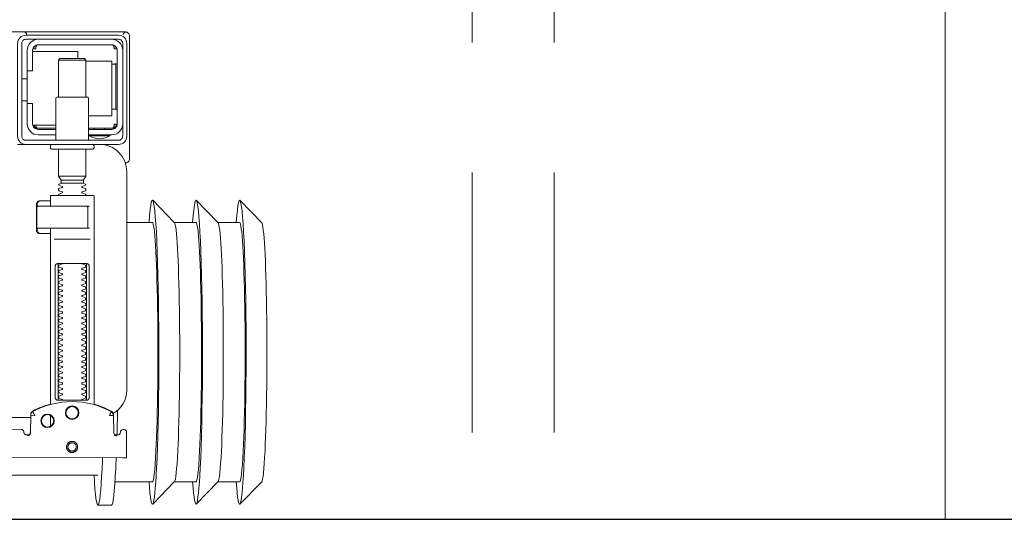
# Model space of a CAD drawing. Header units: millimetres. Extents: x 23192 to 177760, y -399809 to -79279.
# Tile 578 of 656: x 73389 to 73425, y -194640 to -194621. Entities that reach past the tile are written whole.
import ezdxf

# ---------------------------------------------------------------- set-up
doc = ezdxf.new("R2010")
doc.units = ezdxf.units.MM
doc.linetypes.add('HIDDEN2', pattern=[4.7625, 3.175, -1.5875])
doc.layers.get('0').update_dxf_attribs({"lineweight": 0})
doc.layers.add('!! 0_ Istn-sciany', color=3, linetype='Continuous', lineweight=30)
doc.layers.add('!! 2 ZABUDOWA GK-MDF', color=54, linetype='Continuous', lineweight=13)
doc.layers.add('!! 2_WYBURZENIA DO REMONTU', color=7, linetype='Continuous', lineweight=0, true_color=0x4d4d4d, plot=False)
doc.layers.add('!!_@ wypos sanit nd', color=7, linetype='Continuous', lineweight=0, plot=False)

# ---------------------------------------------------------------- blocks, each defined once
blk = doc.blocks.new('A$Cff2eaf8b')
for points in [[(-0.24945, 0.09108), (-0.24147, 0.09927)], [(-0.24136, 0.09113), (-0.23342, 0.09113), (-0.22548, 0.09927)], [(-0.22538, 0.09113), (-0.21743, 0.09113), (-0.2095, 0.09927)], [(-0.18941, 0.09963), (-0.19441, 0.09963)], [(-0.19567, 0.09113), (-0.20939, 0.09113)], [(-0.18941, 0.08863), (-0.04454, 0.08863), (-0.04035, 0.08853), (-0.03617, 0.08824), (-0.032, 0.08775), (-0.02786, 0.08707), (-0.02376, 0.08619), (-0.0197, 0.08513), (-0.0157, 0.08388), (-0.01176, 0.08244), (-0.00789, 0.08082), (-0.0041, 0.07902), (-0.0004, 0.07705), (0.0032, 0.0749), (0.0067, 0.0726), (0.01009, 0.07012), (0.01337, 0.0675)], [(-0.19839, 0.08237), (-0.11148, 0.08219)], [(-0.19594, 0.07411), (-0.19609, 0.07411), (-0.19639, 0.07411), (-0.19593, 0.07402), (-0.19578, 0.07396), (-0.19564, 0.07387), (-0.19551, 0.07376), (-0.1954, 0.07363), (-0.19532, 0.07349), (-0.19526, 0.07333), (-0.19523, 0.07317)], [(-0.16479, 0.06647), (-0.16466, 0.07302), (-0.16465, 0.07318), (-0.16461, 0.07333), (-0.16454, 0.07348), (-0.16445, 0.07361), (-0.16435, 0.07373), (-0.16422, 0.07383), (-0.16409, 0.07391), (-0.16394, 0.07396), (-0.16349, 0.07404), (-0.1638, 0.07405), (-0.16395, 0.07405)], [(-0.172, 0.07079), (-0.172, 0.06674)], [(0.16493, 0.0675), (-0.16477, 0.0675)], [(-0.172, 0.06279), (-0.172, -0.00182)], [(-0.1852, 0.06018), (-0.1852, 0.01218)], [(-0.1748, 0.01218), (-0.1748, 0.06018)], [(-0.17342, 0.00218), (-0.18659, 0.00218)], [(-0.172, 0.00012), (-0.17167, 0.00018), (-0.1682, 0.00018), (-0.1681, 0.00018), (-0.16799, 0.00016), (-0.16789, 0.00007), (-0.16779, 0.00006), (-0.16762, 0.00005), (-0.16752, 0.00005), (-0.16741, 0.00003), (-0.1673, -0.00004), (-0.16725, -0.00018), (-0.16725, -0.00044), (-0.16711, -0.00046), (-0.16701, -0.0005), (-0.16693, -0.00056), (-0.16688, -0.0007), (-0.16688, -0.01094), (-0.16692, -0.01107), (-0.16701, -0.01115), (-0.16725, -0.0112), (-0.16725, -0.01147), (-0.16728, -0.01157), (-0.16735, -0.01164), (-0.16746, -0.01168), (-0.16762, -0.01169), (-0.16775, -0.0117), (-0.16789, -0.01172), (-0.16797, -0.01179), (-0.16807, -0.01182), (-0.1682, -0.01182), (-0.17167, -0.01182), (-0.172, -0.01177)], [(-0.16829, 0.00017), (-0.16772, 0.00003), (-0.16738, -0.00042)], [(-0.18633, -0.00182), (-0.17526, -0.00182), (-0.17367, -0.00182)], [(-0.16723, -0.00083), (-0.16714, -0.00136), (-0.16713, -0.00163)], [(-0.24945, -0.00383), (-0.24147, -0.01202)], [(-0.24136, -0.00387), (-0.23342, -0.00387), (-0.22548, -0.01202)], [(-0.22538, -0.00387), (-0.21743, -0.00387), (-0.2095, -0.01202)], [(-0.2, -0.00387), (-0.20939, -0.00387)], [(-0.18633, -0.00982), (-0.18551, -0.00982), (-0.18567, -0.00972), (-0.1857, -0.00962)], [(-0.16713, -0.01002), (-0.16714, -0.01028), (-0.16723, -0.01081)], [(-0.16738, -0.01122), (-0.16772, -0.01167), (-0.16829, -0.01182)], [(-0.175, -0.02092), (-0.185, -0.02092)], [(-0.1841, -0.0183), (-0.1759, -0.0183)], [(-0.1759, -0.01936), (-0.1841, -0.01936)], [(-0.20099, -0.02721), (-0.20099, -0.0722)], [(-0.20001, -0.0258), (-0.19988, -0.02576), (-0.19976, -0.02573), (-0.19963, -0.02571), (-0.19948, -0.02571)], [(-0.19478, -0.0384), (-0.186, -0.0384)], [(-0.192, -0.038), (-0.192, -0.0384)], [(-0.188, -0.038), (-0.188, -0.0384)], [(-0.16664, -0.0395), (-0.16666, -0.03934), (-0.16669, -0.03923), (-0.16672, -0.03912), (-0.16675, -0.03902), (-0.16679, -0.03892), (-0.16684, -0.03881), (-0.16689, -0.03872), (-0.16695, -0.03863), (-0.16702, -0.03855), (-0.1671, -0.03848), (-0.16718, -0.03843), (-0.16729, -0.0384), (-0.16718, -0.03841), (-0.16708, -0.03842), (-0.16696, -0.03845), (-0.16686, -0.03848), (-0.16677, -0.03851), (-0.16666, -0.03856), (-0.16657, -0.03861), (-0.16646, -0.03868), (-0.16636, -0.03876), (-0.16627, -0.03884), (-0.16618, -0.03894), (-0.1661, -0.03904), (-0.16603, -0.03915), (-0.16598, -0.03926), (-0.16593, -0.03938), (-0.16589, -0.0395), (-0.174, -0.0395)], [(-0.174, -0.0384), (-0.16722, -0.0384)], [(-0.185, -0.063), (-0.1945, -0.063), (-0.1945, -0.043), (-0.186, -0.043)], [(-0.19591, -0.04539), (-0.19602, -0.04539), (-0.19616, -0.04539), (-0.19632, -0.04539), (-0.1965, -0.04539)], [(-0.185, -0.0498), (-0.185, -0.06342), (-0.1845, -0.06392), (-0.1755, -0.06392), (-0.175, -0.06342), (-0.175, -0.0498)], [(-0.1615, -0.0485), (-0.1635, -0.0485)], [(-0.1615, -0.0565), (-0.1635, -0.0565)], [(-0.1965, -0.06201), (-0.19632, -0.06201), (-0.19616, -0.06201), (-0.19602, -0.06201), (-0.19591, -0.06201)], [(-0.175, -0.06342), (-0.185, -0.06342)], [(-0.182, -0.06392), (-0.182, -0.0665), (-0.1655, -0.0665)], [(-0.16636, -0.06865), (-0.16625, -0.06854), (-0.16619, -0.06847), (-0.16612, -0.06839), (-0.16606, -0.0683), (-0.16601, -0.0682), (-0.16596, -0.06811), (-0.16592, -0.06801), (-0.16589, -0.0679), (-0.16586, -0.0678), (-0.16584, -0.06769), (-0.16583, -0.06759), (-0.16583, -0.06749), (-0.16593, -0.0675), (-0.16607, -0.0675), (-0.1663, -0.0675), (-0.16641, -0.0675), (-0.16651, -0.0675), (-0.16661, -0.0675), (-0.16661, -0.0676), (-0.16662, -0.0677), (-0.16663, -0.0678), (-0.16664, -0.0679), (-0.16665, -0.068), (-0.16667, -0.06811), (-0.1667, -0.06821), (-0.16673, -0.06831), (-0.16676, -0.06841), (-0.1668, -0.06852), (-0.16685, -0.06862), (-0.1669, -0.06871), (-0.16697, -0.0688), (-0.16704, -0.06887), (-0.16712, -0.06893), (-0.16725, -0.069), (-0.19475, -0.069), (-0.19493, -0.0689), (-0.19501, -0.06882), (-0.19508, -0.06874), (-0.19513, -0.06865), (-0.19518, -0.06855), (-0.19522, -0.06846), (-0.19526, -0.06835), (-0.19529, -0.06825), (-0.19532, -0.06813), (-0.19534, -0.06803), (-0.19536, -0.06793), (-0.19537, -0.06783), (-0.19538, -0.06772), (-0.19539, -0.0676), (-0.19539, -0.0675), (-0.19617, -0.06751), (-0.19616, -0.06762), (-0.19615, -0.06772), (-0.19613, -0.06783), (-0.19611, -0.06793), (-0.19607, -0.06803), (-0.19603, -0.06813), (-0.19598, -0.06823), (-0.19593, -0.06832), (-0.19586, -0.06841), (-0.19579, -0.06849), (-0.19572, -0.06857), (-0.19563, -0.06865)]]:
    blk.add_lwpolyline(points)
for points in [[(-0.19989, 0.08236), (-0.19995, 0.07336, 0.009369), (-0.19994, 0.07293), (-0.19992, 0.07276), (-0.19986, 0.07259), (-0.19979, 0.07243), (-0.19968, 0.07229), (-0.19955, 0.07217), (-0.19941, 0.07208), (-0.19924, 0.07201), (-0.19908, 0.07197), (-0.19895, 0.07196), (-0.1988, 0.07196)], [(-0.16413, 0.07389), (-0.16324, 0.07389), (-0.16303, 0.07386), (-0.16283, 0.0738), (-0.16264, 0.07369), (-0.16249, 0.07354), (-0.16237, 0.07337), (-0.16228, 0.07317), (-0.16225, 0.07297, 0.002299), (-0.16224, 0.07285, 0.40455), (-0.16124, 0.07188), (-0.11145, 0.07178)], [(-0.19576, 0.07395), (-0.19665, 0.07395, 0.282591), (-0.19754, 0.0734), (-0.19758, 0.07331), (-0.19761, 0.0732), (-0.19763, 0.07311), (-0.19764, 0.07296, -0.415352), (-0.19865, 0.07196)], [(-0.19623, 0.07426), (-0.19588, 0.0742), (-0.19555, 0.07399), (-0.19533, 0.07367), (-0.19523, 0.07332), (-0.19513, 0.06676), (-0.19513, 0.0667, 0.265347), (-0.19435, 0.06544, 0.125711), (-0.17997, 0.06173, 0.125711), (-0.16558, 0.06538, 0.26954), (-0.1648, 0.06667), (-0.16467, 0.07322), (-0.16464, 0.07344), (-0.16456, 0.07365), (-0.16444, 0.07383), (-0.16428, 0.07399), (-0.1641, 0.0741), (-0.16389, 0.07417), (-0.16368, 0.0742)], [(-0.15993, -0.0325), (-0.17249, -0.0325, 0.405519), (-0.172, -0.032), (-0.172, -0.0313, 0.414214), (-0.1725, -0.0308), (-0.1875, -0.0308, 0.414214), (-0.188, -0.0313), (-0.188, -0.032, 0.405519), (-0.18751, -0.0325), (-0.19, -0.0325, -0.414214), (-0.2, -0.0225), (-0.2, 0.0575, -0.266001), (-0.19506, 0.06612)], [(-0.19513, 0.06651), (-0.19511, 0.06632), (-0.19509, 0.06622), (-0.19506, 0.06612), (-0.19503, 0.06602), (-0.19498, 0.06592), (-0.19493, 0.06582), (-0.19488, 0.06573), (-0.19482, 0.06564), (-0.19475, 0.06556), (-0.19468, 0.06548), (-0.1946, 0.06541), (-0.19452, 0.06535), (-0.19443, 0.06529), (-0.19434, 0.06524), (-0.19358, 0.06483), (-0.19281, 0.06445), (-0.19203, 0.0641), (-0.19125, 0.06376), (-0.19045, 0.06345), (-0.18964, 0.06316), (-0.18882, 0.06289), (-0.188, 0.06265), (-0.188, -0.01362, 0.414214), (-0.1878, -0.01382), (-0.17545, -0.01382), (-0.1722, -0.01382, 0.414214), (-0.172, -0.01362), (-0.172, -0.00982)], [(-0.172, 0.0626), (-0.17117, 0.06284), (-0.17034, 0.0631), (-0.16952, 0.06339), (-0.16872, 0.0637), (-0.16792, 0.06404), (-0.16713, 0.06439), (-0.16635, 0.06477), (-0.16558, 0.06518), (-0.16557, 0.06518, 0.269546), (-0.16479, 0.06647)], [(-0.18353, 0.01118, 0.182836), (-0.18364, 0.01127), (-0.18485, 0.01168, 0.050055), (-0.185, 0.01194), (-0.185, 0.01222, 0.050055), (-0.18485, 0.01248), (-0.18364, 0.01289, 0.719897), (-0.18364, 0.01327), (-0.18485, 0.01368, 0.050055), (-0.185, 0.01394), (-0.185, 0.01422, 0.050055), (-0.18485, 0.01448), (-0.18364, 0.01489, 0.719897), (-0.18364, 0.01527), (-0.18485, 0.01568, 0.050055), (-0.185, 0.01594), (-0.185, 0.01622, 0.050055), (-0.18485, 0.01648), (-0.18364, 0.01689, 0.719897), (-0.18364, 0.01727), (-0.18485, 0.01768, 0.050055), (-0.185, 0.01794), (-0.185, 0.01822, 0.050055), (-0.18485, 0.01848), (-0.18364, 0.01889, 0.719897), (-0.18364, 0.01927), (-0.18485, 0.01968, 0.050055), (-0.185, 0.01994), (-0.185, 0.02022, 0.050055), (-0.18485, 0.02048), (-0.18364, 0.02089, 0.719897), (-0.18364, 0.02127), (-0.18485, 0.02168, 0.050055), (-0.185, 0.02194), (-0.185, 0.02222, 0.050055), (-0.18485, 0.02248), (-0.18364, 0.02289, 0.719897), (-0.18364, 0.02327), (-0.18485, 0.02368, 0.050055), (-0.185, 0.02394), (-0.185, 0.02422, 0.050055), (-0.18485, 0.02448), (-0.18364, 0.02489, 0.719897), (-0.18364, 0.02527), (-0.18485, 0.02568, 0.050055), (-0.185, 0.02594), (-0.185, 0.02622, 0.050055), (-0.18485, 0.02648), (-0.18364, 0.02689, 0.719897), (-0.18364, 0.02727), (-0.18485, 0.02768, 0.050055), (-0.185, 0.02794), (-0.185, 0.02822, 0.050055), (-0.18485, 0.02848), (-0.18364, 0.02889, 0.719897), (-0.18364, 0.02927), (-0.18485, 0.02968, 0.050055), (-0.185, 0.02994), (-0.185, 0.03022, 0.050055), (-0.18485, 0.03048), (-0.18364, 0.03089, 0.719897), (-0.18364, 0.03127), (-0.18485, 0.03168, 0.050055), (-0.185, 0.03194), (-0.185, 0.03222, 0.050055), (-0.18485, 0.03248), (-0.18364, 0.03289, 0.719897), (-0.18364, 0.03327), (-0.18485, 0.03368, 0.050055), (-0.185, 0.03394), (-0.185, 0.03422, 0.050055), (-0.18485, 0.03448), (-0.18364, 0.03489, 0.719897), (-0.18364, 0.03527), (-0.18485, 0.03568, 0.050055), (-0.185, 0.03594), (-0.185, 0.03622, 0.050055), (-0.18485, 0.03648), (-0.18364, 0.03689, 0.719897), (-0.18364, 0.03727), (-0.18485, 0.03768, 0.050055), (-0.185, 0.03794), (-0.185, 0.03822, 0.050055), (-0.18485, 0.03848), (-0.18364, 0.03889, 0.719897), (-0.18364, 0.03927), (-0.18485, 0.03968, 0.050055), (-0.185, 0.03994), (-0.185, 0.04022, 0.050055), (-0.18485, 0.04048), (-0.18364, 0.04089, 0.719897), (-0.18364, 0.04127), (-0.18485, 0.04168, 0.050055), (-0.185, 0.04194), (-0.185, 0.04222, 0.050055), (-0.18485, 0.04248), (-0.18364, 0.04289, 0.719897), (-0.18364, 0.04327), (-0.18485, 0.04368, 0.050055), (-0.185, 0.04394), (-0.185, 0.04422, 0.050055), (-0.18485, 0.04448), (-0.18364, 0.04489, 0.719897), (-0.18364, 0.04527), (-0.18485, 0.04568, 0.050055), (-0.185, 0.04594), (-0.185, 0.04622, 0.050055), (-0.18485, 0.04648), (-0.18364, 0.04689, 0.719897), (-0.18364, 0.04727), (-0.18485, 0.04768, 0.050055), (-0.185, 0.04794), (-0.185, 0.04822, 0.050055), (-0.18485, 0.04848), (-0.18364, 0.04889, 0.719897), (-0.18364, 0.04927), (-0.18485, 0.04968, 0.050055), (-0.185, 0.04994), (-0.185, 0.05022, 0.050055), (-0.18485, 0.05048), (-0.18364, 0.05089, 0.719897), (-0.18364, 0.05127), (-0.18485, 0.05168, 0.050055), (-0.185, 0.05194), (-0.185, 0.05222, 0.050055), (-0.18485, 0.05248), (-0.18364, 0.05289, 0.719897), (-0.18364, 0.05327), (-0.18485, 0.05368, 0.050055), (-0.185, 0.05394), (-0.185, 0.05422, 0.050055), (-0.18485, 0.05448), (-0.18364, 0.05489, 0.719897), (-0.18364, 0.05527), (-0.18485, 0.05568, 0.050055), (-0.185, 0.05594), (-0.185, 0.05622, 0.050055), (-0.18485, 0.05648), (-0.18364, 0.05689, 0.719897), (-0.18364, 0.05727), (-0.18485, 0.05768, 0.050055), (-0.185, 0.05794), (-0.185, 0.05822, 0.050055), (-0.18485, 0.05848), (-0.18364, 0.05889, 0.719897), (-0.18364, 0.05927), (-0.18485, 0.05968, 0.050055), (-0.185, 0.05994), (-0.185, 0.06022, 0.050055), (-0.18485, 0.06048), (-0.18364, 0.06089, 0.474594), (-0.18353, 0.06118)], [(-0.17647, 0.06118, 0.474594), (-0.17636, 0.06089), (-0.17515, 0.06048, 0.050055), (-0.175, 0.06022), (-0.175, 0.05994, 0.050055), (-0.17515, 0.05968), (-0.17636, 0.05927, 0.719897), (-0.17636, 0.05889), (-0.17515, 0.05848, 0.050055), (-0.175, 0.05822), (-0.175, 0.05794, 0.050055), (-0.17515, 0.05768), (-0.17636, 0.05727, 0.719897), (-0.17636, 0.05689), (-0.17515, 0.05648, 0.050055), (-0.175, 0.05622), (-0.175, 0.05594, 0.050055), (-0.17515, 0.05568), (-0.17636, 0.05527, 0.719897), (-0.17636, 0.05489), (-0.17515, 0.05448, 0.050055), (-0.175, 0.05422), (-0.175, 0.05394, 0.050055), (-0.17515, 0.05368), (-0.17636, 0.05327, 0.719897), (-0.17636, 0.05289), (-0.17515, 0.05248, 0.050055), (-0.175, 0.05222), (-0.175, 0.05194, 0.050055), (-0.17515, 0.05168), (-0.17636, 0.05127, 0.719897), (-0.17636, 0.05089), (-0.17515, 0.05048, 0.050055), (-0.175, 0.05022), (-0.175, 0.04994, 0.050055), (-0.17515, 0.04968), (-0.17636, 0.04927, 0.719897), (-0.17636, 0.04889), (-0.17515, 0.04848, 0.050055), (-0.175, 0.04822), (-0.175, 0.04794, 0.050055), (-0.17515, 0.04768), (-0.17636, 0.04727, 0.719897), (-0.17636, 0.04689), (-0.17515, 0.04648, 0.050055), (-0.175, 0.04622), (-0.175, 0.04594, 0.050055), (-0.17515, 0.04568), (-0.17636, 0.04527, 0.719897), (-0.17636, 0.04489), (-0.17515, 0.04448, 0.050055), (-0.175, 0.04422), (-0.175, 0.04394, 0.050055), (-0.17515, 0.04368), (-0.17636, 0.04327, 0.719897), (-0.17636, 0.04289), (-0.17515, 0.04248, 0.050055), (-0.175, 0.04222), (-0.175, 0.04194, 0.050055), (-0.17515, 0.04168), (-0.17636, 0.04127, 0.719897), (-0.17636, 0.04089), (-0.17515, 0.04048, 0.050055), (-0.175, 0.04022), (-0.175, 0.03994, 0.050055), (-0.17515, 0.03968), (-0.17636, 0.03927, 0.719897), (-0.17636, 0.03889), (-0.17515, 0.03848, 0.050055), (-0.175, 0.03822), (-0.175, 0.03794, 0.050055), (-0.17515, 0.03768), (-0.17636, 0.03727, 0.719897), (-0.17636, 0.03689), (-0.17515, 0.03648, 0.050055), (-0.175, 0.03622), (-0.175, 0.03594, 0.050055), (-0.17515, 0.03568), (-0.17636, 0.03527, 0.719897), (-0.17636, 0.03489), (-0.17515, 0.03448, 0.050055), (-0.175, 0.03422), (-0.175, 0.03394, 0.050055), (-0.17515, 0.03368), (-0.17636, 0.03327, 0.719897), (-0.17636, 0.03289), (-0.17515, 0.03248, 0.050055), (-0.175, 0.03222), (-0.175, 0.03194, 0.050055), (-0.17515, 0.03168), (-0.17636, 0.03127, 0.719897), (-0.17636, 0.03089), (-0.17515, 0.03048, 0.050055), (-0.175, 0.03022), (-0.175, 0.02994, 0.050055), (-0.17515, 0.02968), (-0.17636, 0.02927, 0.719897), (-0.17636, 0.02889), (-0.17515, 0.02848, 0.050055), (-0.175, 0.02822), (-0.175, 0.02794, 0.050055), (-0.17515, 0.02768), (-0.17636, 0.02727, 0.719897), (-0.17636, 0.02689), (-0.17515, 0.02648, 0.050055), (-0.175, 0.02622), (-0.175, 0.02594, 0.050055), (-0.17515, 0.02568), (-0.17636, 0.02527, 0.719897), (-0.17636, 0.02489), (-0.17515, 0.02448, 0.050055), (-0.175, 0.02422), (-0.175, 0.02394, 0.050055), (-0.17515, 0.02368), (-0.17636, 0.02327, 0.719897), (-0.17636, 0.02289), (-0.17515, 0.02248, 0.050055), (-0.175, 0.02222), (-0.175, 0.02194, 0.050055), (-0.17515, 0.02168), (-0.17636, 0.02127, 0.719897), (-0.17636, 0.02089), (-0.17515, 0.02048, 0.050055), (-0.175, 0.02022), (-0.175, 0.01994, 0.050055), (-0.17515, 0.01968), (-0.17636, 0.01927, 0.719897), (-0.17636, 0.01889), (-0.17515, 0.01848, 0.050055), (-0.175, 0.01822), (-0.175, 0.01794, 0.050055), (-0.17515, 0.01768), (-0.17636, 0.01727, 0.719897), (-0.17636, 0.01689), (-0.17515, 0.01648, 0.050055), (-0.175, 0.01622), (-0.175, 0.01594, 0.050055), (-0.17515, 0.01568), (-0.17636, 0.01527, 0.719897), (-0.17636, 0.01489), (-0.17515, 0.01448, 0.050055), (-0.175, 0.01422), (-0.175, 0.01394, 0.050055), (-0.17515, 0.01368), (-0.17636, 0.01327, 0.719897), (-0.17636, 0.01289), (-0.17515, 0.01248, 0.050055), (-0.175, 0.01222), (-0.175, 0.01194, 0.050055), (-0.17515, 0.01168), (-0.17636, 0.01127, 0.182836), (-0.17647, 0.01118)], [(-0.1857, -0.00202), (-0.1857, -0.00962), (-0.1857, -0.00202), (-0.18567, -0.00192), (-0.18559, -0.00184), (-0.17696, -0.00182), (-0.16725, -0.00182, -0.414214), (-0.16705, -0.00202), (-0.16705, -0.00962, -0.414214), (-0.16725, -0.00982), (-0.18543, -0.00982), (-0.18553, -0.00978), (-0.1856, -0.00962)], [(-0.185, -0.01382), (-0.185, -0.01406, -0.050055), (-0.18485, -0.01432), (-0.18364, -0.01473, -0.719897), (-0.18364, -0.01511), (-0.18485, -0.01552, -0.050055), (-0.185, -0.01578), (-0.185, -0.01606, -0.050055), (-0.18485, -0.01632), (-0.18364, -0.01673, -0.719897), (-0.18364, -0.01711), (-0.18485, -0.01752, -0.050055), (-0.185, -0.01778), (-0.1841, -0.0183), (-0.1841, -0.01936), (-0.185, -0.02092), (-0.185, -0.0308)], [(-0.175, -0.01382), (-0.175, -0.01406, 0.050055), (-0.17515, -0.01432), (-0.17636, -0.01473, 0.719897), (-0.17636, -0.01511), (-0.17515, -0.01552, 0.050055), (-0.175, -0.01578), (-0.175, -0.01606, 0.050055), (-0.17515, -0.01632), (-0.17636, -0.01673, 0.719897), (-0.17636, -0.01711), (-0.17515, -0.01752, 0.050055), (-0.175, -0.01778), (-0.1759, -0.0183), (-0.1759, -0.01936), (-0.175, -0.02092), (-0.175, -0.0308)], [(-0.20011, -0.02584, 0.091301), (-0.20056, -0.02614, 0.198909), (-0.20099, -0.02721)], [(-0.19945, -0.02578, 0.170835), (-0.20011, -0.02584)], [(-0.1985, -0.04, -0.414214), (-0.1945, -0.036), (-0.18625, -0.036), (-0.18625, -0.03562), (-0.19375, -0.03562), (-0.19375, -0.036)], [(-0.18625, -0.03562, 0.119096), (-0.19, -0.03454, 0.119096), (-0.19375, -0.03562)], [(-0.186, -0.034), (-0.186, -0.0493, 0.414214), (-0.1855, -0.0498), (-0.1745, -0.0498, 0.414214), (-0.174, -0.0493), (-0.174, -0.034)], [(-0.174, -0.036), (-0.1675, -0.036, -0.414214), (-0.1635, -0.04), (-0.16353, -0.0395)], [(-0.186, -0.038), (-0.1945, -0.038, 0.414214), (-0.1965, -0.04), (-0.1965, -0.067, 0.414214), (-0.1945, -0.069), (-0.1675, -0.069, 0.414214), (-0.1655, -0.067), (-0.1655, -0.0595), (-0.1635, -0.0595), (-0.1635, -0.04)], [(-0.1635, -0.0475), (-0.1655, -0.0475), (-0.1655, -0.04, 0.414214), (-0.1675, -0.038), (-0.174, -0.038)], [(-0.1945, -0.06193), (-0.19515, -0.06194), (-0.19542, -0.06194), (-0.1956, -0.06194), (-0.19567, -0.06194, 0.116465), (-0.19589, -0.062), (-0.19601, -0.06205), (-0.19601, -0.04535), (-0.19589, -0.0454, 0.116465), (-0.19567, -0.04546), (-0.19542, -0.04546), (-0.19515, -0.04546), (-0.1945, -0.04547)], [(-0.1675, -0.071, 0.414214), (-0.1635, -0.067), (-0.1635, -0.0595)], [(-0.1985, -0.067, 0.414214), (-0.1945, -0.071)], [(-0.20099, -0.0722, 0.198909), (-0.20056, -0.07326, 0.091301), (-0.20011, -0.07356)], [(-0.16237, -0.07369), (-0.1625, -0.07369), (-0.16269, -0.07369), (-0.16294, -0.07369), (-0.16323, -0.07369), (-0.16357, -0.07369), (-0.16393, -0.07369), (-0.16428, -0.07369), (-0.19771, -0.07369), (-0.19841, -0.07369), (-0.19903, -0.07369), (-0.19948, -0.07369), (-0.19961, -0.07369), (-0.19973, -0.07367), (-0.19984, -0.07365), (-0.20003, -0.07359, 0.517033), (-0.1987, -0.07266)], [(-0.1633, -0.0727, 0.412536), (-0.1623, -0.0737), (-0.11251, -0.0737), (-0.11222, -0.07367), (-0.11194, -0.07358), (-0.11168, -0.07345), (-0.11145, -0.07326), (-0.11126, -0.07304), (-0.11112, -0.07278), (-0.11104, -0.0725)]]:
    blk.add_lwpolyline(points, format="xyb")
for points in [[(-0.17994, 0.08038), (-0.17974, 0.08037), (-0.17954, 0.08034), (-0.17935, 0.08029), (-0.17916, 0.08022), (-0.17897, 0.08013), (-0.1788, 0.08003), (-0.17864, 0.07991), (-0.17849, 0.07978), (-0.17836, 0.07963), (-0.17824, 0.07947), (-0.17814, 0.07929), (-0.17805, 0.07911), (-0.17798, 0.07892), (-0.17793, 0.07873), (-0.17791, 0.07853), (-0.1779, 0.07833), (-0.17791, 0.07813), (-0.17794, 0.07793), (-0.17799, 0.07773), (-0.17805, 0.07754), (-0.17814, 0.07736), (-0.17824, 0.07719), (-0.17836, 0.07703), (-0.1785, 0.07688), (-0.17865, 0.07675), (-0.17881, 0.07663), (-0.17898, 0.07652), (-0.17916, 0.07644), (-0.17935, 0.07637), (-0.17955, 0.07632), (-0.17975, 0.07629), (-0.17995, 0.07628), (-0.18015, 0.07629), (-0.18035, 0.07632), (-0.18054, 0.07637), (-0.18073, 0.07644), (-0.18091, 0.07653), (-0.18109, 0.07663), (-0.18125, 0.07675), (-0.18139, 0.07689), (-0.18153, 0.07704), (-0.18165, 0.0772), (-0.18175, 0.07737), (-0.18184, 0.07755), (-0.1819, 0.07774), (-0.18195, 0.07794), (-0.18198, 0.07813), (-0.18199, 0.07834), (-0.18198, 0.07854), (-0.18195, 0.07873), (-0.1819, 0.07893), (-0.18183, 0.07912), (-0.18175, 0.0793), (-0.18164, 0.07947), (-0.18152, 0.07963), (-0.18139, 0.07978), (-0.18124, 0.07992), (-0.18108, 0.08004), (-0.18091, 0.08014), (-0.18072, 0.08022), (-0.18053, 0.08029), (-0.18034, 0.08034), (-0.18014, 0.08037)], [(-0.17994, 0.07987), (-0.17979, 0.07987), (-0.17964, 0.07984), (-0.17949, 0.07981), (-0.17935, 0.07976), (-0.17921, 0.07969), (-0.17908, 0.07961), (-0.17896, 0.07952), (-0.17885, 0.07942), (-0.17874, 0.07931), (-0.17865, 0.07918), (-0.17858, 0.07905), (-0.17851, 0.07892), (-0.17846, 0.07877), (-0.17842, 0.07862), (-0.1784, 0.07847), (-0.17839, 0.07832), (-0.1784, 0.07817), (-0.17842, 0.07802), (-0.17846, 0.07787), (-0.17851, 0.07773), (-0.17858, 0.07759), (-0.17866, 0.07746), (-0.17875, 0.07734), (-0.17885, 0.07723), (-0.17896, 0.07712), (-0.17909, 0.07703), (-0.17922, 0.07696), (-0.17935, 0.07689), (-0.1795, 0.07684), (-0.17964, 0.0768), (-0.1798, 0.07678), (-0.17995, 0.07677), (-0.1801, 0.07678), (-0.18025, 0.07681), (-0.1804, 0.07684), (-0.18054, 0.07689), (-0.18068, 0.07696), (-0.18081, 0.07704), (-0.18093, 0.07713), (-0.18104, 0.07723), (-0.18114, 0.07734), (-0.18123, 0.07747), (-0.18131, 0.0776), (-0.18138, 0.07773), (-0.18143, 0.07788), (-0.18146, 0.07803), (-0.18149, 0.07818), (-0.18149, 0.07833), (-0.18149, 0.07848), (-0.18146, 0.07863), (-0.18143, 0.07878), (-0.18137, 0.07892), (-0.18131, 0.07906), (-0.18123, 0.07919), (-0.18114, 0.07931), (-0.18104, 0.07942), (-0.18092, 0.07952), (-0.1808, 0.07962), (-0.18067, 0.07969), (-0.18053, 0.07976), (-0.18039, 0.07981), (-0.18024, 0.07985), (-0.18009, 0.07987)], [(-0.17471, 0.06118), (-0.17462, 0.06118), (-0.17454, 0.06117), (-0.17445, 0.06115), (-0.17437, 0.06113), (-0.17428, 0.06109), (-0.1742, 0.06105), (-0.17413, 0.061), (-0.17406, 0.06095), (-0.174, 0.06088), (-0.17394, 0.06081), (-0.17389, 0.06072), (-0.17384, 0.06062), (-0.17381, 0.06052), (-0.17378, 0.06041), (-0.17376, 0.06029), (-0.17376, 0.06018), (-0.17376, 0.01218), (-0.17376, 0.01206), (-0.17378, 0.01195), (-0.17381, 0.01184), (-0.17384, 0.01173), (-0.17389, 0.01164), (-0.17394, 0.01155), (-0.174, 0.01148), (-0.17406, 0.01141), (-0.17413, 0.01135), (-0.1742, 0.01131), (-0.17428, 0.01126), (-0.17437, 0.01123), (-0.17445, 0.01121), (-0.17454, 0.01119), (-0.17462, 0.01118), (-0.17471, 0.01118), (-0.18529, 0.01118), (-0.18538, 0.01118), (-0.18547, 0.01119), (-0.18555, 0.01121), (-0.18564, 0.01123), (-0.18572, 0.01126), (-0.1858, 0.01131), (-0.18587, 0.01135), (-0.18594, 0.01141), (-0.18601, 0.01148), (-0.18606, 0.01155), (-0.18612, 0.01164), (-0.18616, 0.01173), (-0.1862, 0.01184), (-0.18623, 0.01195), (-0.18624, 0.01206), (-0.18625, 0.01218), (-0.18625, 0.06018), (-0.18624, 0.06029), (-0.18623, 0.06041), (-0.1862, 0.06052), (-0.18616, 0.06062), (-0.18612, 0.06072), (-0.18606, 0.06081), (-0.18601, 0.06088), (-0.18594, 0.06095), (-0.18587, 0.061), (-0.1858, 0.06105), (-0.18572, 0.06109), (-0.18564, 0.06113), (-0.18555, 0.06115), (-0.18547, 0.06117), (-0.18538, 0.06118), (-0.18529, 0.06118)], [(-0.19467, -0.0384), (-0.19467, -0.0384), (-0.19467, -0.0384), (-0.19466, -0.0384), (-0.19466, -0.0384), (-0.19466, -0.0384), (-0.19466, -0.0384), (-0.19466, -0.0384), (-0.19466, -0.0384), (-0.19466, -0.0384), (-0.19466, -0.0384), (-0.19466, -0.0384), (-0.19466, -0.0384), (-0.19466, -0.0384), (-0.19466, -0.0384), (-0.19467, -0.0384), (-0.19467, -0.0384), (-0.19467, -0.0384), (-0.19467, -0.0384), (-0.19467, -0.0384), (-0.19468, -0.0384), (-0.19468, -0.0384), (-0.19468, -0.0384), (-0.19469, -0.0384), (-0.1947, -0.0384), (-0.19471, -0.0384), (-0.19471, -0.0384), (-0.19471, -0.0384), (-0.19471, -0.0384), (-0.19472, -0.0384), (-0.19472, -0.0384), (-0.19472, -0.0384), (-0.19472, -0.03841), (-0.19473, -0.03841), (-0.19473, -0.03841), (-0.19473, -0.03841), (-0.19473, -0.03841), (-0.19473, -0.03841), (-0.19474, -0.03841), (-0.19474, -0.03841), (-0.19474, -0.03841), (-0.19474, -0.03841), (-0.19474, -0.03841), (-0.19474, -0.03841), (-0.19475, -0.03841), (-0.19475, -0.03841), (-0.19475, -0.03841), (-0.19475, -0.03841), (-0.19476, -0.03841), (-0.19476, -0.03841), (-0.19476, -0.03841), (-0.19476, -0.03841), (-0.19477, -0.03842), (-0.19477, -0.03842), (-0.19477, -0.03842), (-0.19478, -0.03842), (-0.19479, -0.03842), (-0.19479, -0.03842), (-0.1948, -0.03843), (-0.19481, -0.03843), (-0.19481, -0.03843), (-0.19482, -0.03844), (-0.19483, -0.03844), (-0.19484, -0.03844), (-0.19484, -0.03845), (-0.19485, -0.03845), (-0.19486, -0.03845), (-0.19486, -0.03846), (-0.19487, -0.03846), (-0.19488, -0.03847), (-0.19489, -0.03847), (-0.19489, -0.03848), (-0.1949, -0.03848), (-0.19491, -0.03849), (-0.19491, -0.03849), (-0.19492, -0.0385), (-0.19493, -0.0385), (-0.19493, -0.03851), (-0.19494, -0.03851), (-0.19495, -0.03852), (-0.19495, -0.03852), (-0.19496, -0.03853), (-0.19497, -0.03854), (-0.19497, -0.03854), (-0.19498, -0.03855), (-0.19499, -0.03856), (-0.19499, -0.03856), (-0.195, -0.03857), (-0.19501, -0.03858), (-0.19501, -0.03859), (-0.19502, -0.03859), (-0.19503, -0.0386), (-0.19503, -0.03861), (-0.19504, -0.03862), (-0.19505, -0.03862), (-0.19505, -0.03863), (-0.19506, -0.03864), (-0.19507, -0.03865), (-0.19507, -0.03866), (-0.19508, -0.03867), (-0.19508, -0.03868), (-0.19509, -0.03869), (-0.1951, -0.03869), (-0.1951, -0.0387), (-0.19511, -0.03871), (-0.19511, -0.03872), (-0.19512, -0.03873), (-0.19512, -0.03874), (-0.19513, -0.03875), (-0.19514, -0.03876), (-0.19514, -0.03877), (-0.19515, -0.03878), (-0.19515, -0.03879), (-0.19516, -0.0388), (-0.19516, -0.03881), (-0.19517, -0.03882), (-0.19517, -0.03884), (-0.19518, -0.03885), (-0.19518, -0.03886), (-0.19519, -0.03887), (-0.1952, -0.03888), (-0.1952, -0.03889), (-0.19521, -0.0389), (-0.19521, -0.03891), (-0.19521, -0.03893), (-0.19522, -0.03894), (-0.19522, -0.03895), (-0.19523, -0.03896), (-0.19523, -0.03897), (-0.19524, -0.03899), (-0.19524, -0.039), (-0.19525, -0.03901), (-0.19525, -0.03902), (-0.19526, -0.03905), (-0.19527, -0.03907), (-0.19528, -0.0391), (-0.19528, -0.03912), (-0.19529, -0.03915), (-0.1953, -0.03918), (-0.19531, -0.0392), (-0.19531, -0.03923), (-0.19532, -0.03926), (-0.19532, -0.03928), (-0.19533, -0.03931), (-0.19533, -0.03933), (-0.19534, -0.03936), (-0.19534, -0.03939), (-0.19535, -0.03941), (-0.19535, -0.03944), (-0.19536, -0.03947), (-0.19536, -0.03949), (-0.19536, -0.03952), (-0.19537, -0.03955), (-0.19537, -0.03957), (-0.19537, -0.0396), (-0.19537, -0.03961), (-0.19537, -0.03962), (-0.19538, -0.03963), (-0.19538, -0.03963), (-0.19538, -0.03964), (-0.19538, -0.03965), (-0.19538, -0.03965), (-0.19538, -0.03966), (-0.19538, -0.03966), (-0.19538, -0.03967), (-0.19538, -0.03967), (-0.19538, -0.03968), (-0.19538, -0.03969), (-0.19538, -0.03969), (-0.19538, -0.0397), (-0.19538, -0.0397), (-0.19538, -0.0397), (-0.19538, -0.03971), (-0.19538, -0.03971), (-0.19538, -0.03972), (-0.19538, -0.03972), (-0.19538, -0.03972), (-0.19538, -0.03973), (-0.19538, -0.03973), (-0.19538, -0.03973), (-0.19538, -0.03974), (-0.19538, -0.03974), (-0.19538, -0.03974), (-0.19538, -0.03974), (-0.19538, -0.03975), (-0.19538, -0.03975), (-0.19538, -0.03975), (-0.19538, -0.03976), (-0.19538, -0.03976), (-0.19538, -0.03977), (-0.19538, -0.03977), (-0.19539, -0.03978), (-0.19539, -0.03978), (-0.19539, -0.03979), (-0.19539, -0.03979), (-0.19539, -0.03979), (-0.19539, -0.0398), (-0.19539, -0.0398), (-0.19539, -0.03981), (-0.19539, -0.03981), (-0.19539, -0.03982), (-0.19538, -0.03982), (-0.19538, -0.03983), (-0.19538, -0.03983), (-0.19538, -0.03984), (-0.19538, -0.03984), (-0.19538, -0.03984), (-0.19538, -0.03985), (-0.19538, -0.03986), (-0.19538, -0.03986), (-0.19538, -0.03987), (-0.19538, -0.03987), (-0.19538, -0.03987), (-0.19538, -0.03988), (-0.19538, -0.03988), (-0.19538, -0.03989), (-0.19538, -0.03989), (-0.19538, -0.03989), (-0.19538, -0.03989), (-0.19538, -0.0399), (-0.19538, -0.0399), (-0.19539, -0.0399), (-0.19539, -0.0399), (-0.19539, -0.0399), (-0.19539, -0.0399), (-0.19539, -0.0399), (-0.19539, -0.03991), (-0.1954, -0.03991), (-0.1954, -0.03991), (-0.1954, -0.03991), (-0.1954, -0.03991), (-0.1954, -0.03991), (-0.19541, -0.03991), (-0.19541, -0.03991), (-0.19542, -0.03991), (-0.19542, -0.03991), (-0.19543, -0.0399), (-0.19544, -0.0399), (-0.19545, -0.0399), (-0.19545, -0.0399), (-0.19546, -0.0399), (-0.19546, -0.0399), (-0.19547, -0.0399), (-0.19547, -0.0399), (-0.19548, -0.0399), (-0.19549, -0.0399), (-0.1955, -0.0399), (-0.1955, -0.0399), (-0.19551, -0.0399), (-0.19552, -0.0399), (-0.19553, -0.0399), (-0.19554, -0.0399), (-0.19555, -0.0399), (-0.19556, -0.0399), (-0.19557, -0.0399), (-0.19558, -0.0399), (-0.19559, -0.0399), (-0.19561, -0.0399), (-0.19564, -0.0399), (-0.19566, -0.0399), (-0.19568, -0.0399), (-0.1957, -0.0399), (-0.19574, -0.0399), (-0.19576, -0.0399), (-0.19578, -0.0399), (-0.19595, -0.0399), (-0.19596, -0.0399), (-0.19598, -0.0399), (-0.19599, -0.0399), (-0.19601, -0.0399), (-0.19602, -0.0399), (-0.19603, -0.0399), (-0.19604, -0.0399), (-0.19605, -0.0399), (-0.19606, -0.0399), (-0.19607, -0.0399), (-0.19608, -0.0399), (-0.19609, -0.0399), (-0.1961, -0.0399), (-0.19611, -0.0399), (-0.19612, -0.0399), (-0.19613, -0.03989), (-0.19614, -0.03989), (-0.19614, -0.03989), (-0.19615, -0.03989), (-0.19615, -0.03989), (-0.19615, -0.03989), (-0.19615, -0.03989), (-0.19616, -0.03989), (-0.19616, -0.03989), (-0.19616, -0.03989), (-0.19616, -0.0399), (-0.19616, -0.0399), (-0.19616, -0.0399), (-0.19616, -0.0399), (-0.19616, -0.0399), (-0.19617, -0.0399), (-0.19617, -0.03991), (-0.19617, -0.03991), (-0.19617, -0.03991), (-0.19617, -0.03991), (-0.19617, -0.03991), (-0.19617, -0.03991), (-0.19617, -0.03991), (-0.19617, -0.03991), (-0.19617, -0.03991), (-0.19617, -0.03991), (-0.19617, -0.0399), (-0.19617, -0.0399), (-0.19617, -0.0399), (-0.19617, -0.03989), (-0.19617, -0.03989), (-0.19617, -0.03989), (-0.19617, -0.03988), (-0.19617, -0.03987), (-0.19617, -0.03986), (-0.19617, -0.03985), (-0.19617, -0.03984), (-0.19617, -0.03984), (-0.19617, -0.03984), (-0.19617, -0.03983), (-0.19617, -0.03983), (-0.19617, -0.03982), (-0.19617, -0.03982), (-0.19617, -0.03981), (-0.19616, -0.0398), (-0.19616, -0.03979), (-0.19616, -0.03979), (-0.19616, -0.03978), (-0.19616, -0.03978), (-0.19616, -0.03977), (-0.19616, -0.03977), (-0.19616, -0.03977), (-0.19616, -0.03976), (-0.19616, -0.03976), (-0.19616, -0.03975), (-0.19616, -0.03975), (-0.19616, -0.03974), (-0.19616, -0.03974), (-0.19616, -0.03973), (-0.19616, -0.03973), (-0.19616, -0.03972), (-0.19616, -0.03972), (-0.19616, -0.03972), (-0.19616, -0.03972), (-0.19616, -0.03971), (-0.19616, -0.03971), (-0.19616, -0.0397), (-0.19615, -0.0397), (-0.19615, -0.0397), (-0.19615, -0.03969), (-0.19615, -0.03969), (-0.19615, -0.03968), (-0.19615, -0.03967), (-0.19615, -0.03967), (-0.19615, -0.03966), (-0.19615, -0.03966), (-0.19615, -0.03965), (-0.19615, -0.03964), (-0.19614, -0.03964), (-0.19614, -0.03963), (-0.19614, -0.03962), (-0.19614, -0.03962), (-0.19614, -0.03961), (-0.19614, -0.0396), (-0.19614, -0.03959), (-0.19613, -0.03958), (-0.19613, -0.03958), (-0.19613, -0.03957), (-0.19613, -0.03955), (-0.19612, -0.03954), (-0.19612, -0.03952), (-0.19611, -0.0395), (-0.19611, -0.03949), (-0.1961, -0.03947), (-0.1961, -0.03945), (-0.19609, -0.03944), (-0.19609, -0.03942), (-0.19608, -0.03941), (-0.19608, -0.03939), (-0.19607, -0.03937), (-0.19607, -0.03936), (-0.19606, -0.03934), (-0.19605, -0.03933), (-0.19605, -0.03931), (-0.19604, -0.0393), (-0.19603, -0.03928), (-0.19603, -0.03927), (-0.19602, -0.03925), (-0.19601, -0.03923), (-0.196, -0.03922), (-0.196, -0.0392), (-0.19599, -0.03919), (-0.19598, -0.03918), (-0.19597, -0.03916), (-0.19596, -0.03915), (-0.19596, -0.03913), (-0.19595, -0.03912), (-0.19594, -0.0391), (-0.19593, -0.03909), (-0.19592, -0.03907), (-0.19591, -0.03906), (-0.1959, -0.03905), (-0.19589, -0.03903), (-0.19588, -0.03902), (-0.19587, -0.03901), (-0.19586, -0.03899), (-0.19585, -0.03898), (-0.19584, -0.03897), (-0.19583, -0.03895), (-0.19582, -0.03894), (-0.19581, -0.03893), (-0.1958, -0.03891), (-0.19579, -0.0389), (-0.19577, -0.03889), (-0.19576, -0.03888), (-0.19575, -0.03886), (-0.19574, -0.03885), (-0.19573, -0.03884), (-0.19572, -0.03883), (-0.1957, -0.03882), (-0.19569, -0.0388), (-0.19568, -0.03879), (-0.19567, -0.03878), (-0.19565, -0.03877), (-0.19564, -0.03876), (-0.19563, -0.03875), (-0.19562, -0.03874), (-0.1956, -0.03873), (-0.19559, -0.03872), (-0.19558, -0.03871), (-0.19556, -0.0387), (-0.19555, -0.03869), (-0.19554, -0.03868), (-0.19552, -0.03867), (-0.19551, -0.03866), (-0.19549, -0.03865), (-0.19548, -0.03864), (-0.19547, -0.03863), (-0.19545, -0.03862), (-0.19544, -0.03861), (-0.19542, -0.0386), (-0.19541, -0.0386), (-0.19539, -0.03859), (-0.19538, -0.03858), (-0.19536, -0.03857), (-0.19535, -0.03856), (-0.19533, -0.03856), (-0.19532, -0.03855), (-0.1953, -0.03854), (-0.19529, -0.03853), (-0.19527, -0.03853), (-0.19526, -0.03852), (-0.19524, -0.03851), (-0.19522, -0.03851), (-0.19521, -0.0385), (-0.19519, -0.0385), (-0.19518, -0.03849), (-0.19516, -0.03848), (-0.19515, -0.03848), (-0.19513, -0.03847), (-0.19511, -0.03847), (-0.1951, -0.03846), (-0.19508, -0.03846), (-0.19506, -0.03845), (-0.19505, -0.03845), (-0.19503, -0.03845), (-0.19502, -0.03844), (-0.195, -0.03844), (-0.19498, -0.03843), (-0.19497, -0.03843), (-0.19495, -0.03843), (-0.19493, -0.03842), (-0.19492, -0.03842), (-0.19491, -0.03842), (-0.1949, -0.03842), (-0.19489, -0.03842), (-0.19488, -0.03842), (-0.19487, -0.03841), (-0.19486, -0.03841), (-0.19485, -0.03841), (-0.19484, -0.03841), (-0.19483, -0.03841), (-0.19481, -0.03841), (-0.1948, -0.03841), (-0.19479, -0.03841), (-0.19479, -0.03841), (-0.19478, -0.03841), (-0.19478, -0.0384), (-0.19477, -0.0384), (-0.19477, -0.0384), (-0.19476, -0.0384), (-0.19475, -0.0384), (-0.19474, -0.0384), (-0.19474, -0.0384), (-0.19473, -0.0384), (-0.19473, -0.0384), (-0.19471, -0.0384), (-0.19471, -0.0384), (-0.1947, -0.0384), (-0.1947, -0.0384), (-0.19469, -0.0384), (-0.19469, -0.0384), (-0.19469, -0.0384), (-0.19469, -0.0384), (-0.19468, -0.0384), (-0.19468, -0.0384), (-0.19468, -0.0384), (-0.19468, -0.0384), (-0.19467, -0.0384), (-0.19467, -0.0384), (-0.19467, -0.0384)]]:
    blk.add_lwpolyline(points, close=True)
for points in [[(-0.19436, 0.06548), (-0.19435, 0.06548), (-0.19435, 0.06548), (-0.19435, 0.06548), (-0.19435, 0.06548), (-0.19435, 0.06548), (-0.19435, 0.06548), (-0.19435, 0.06548), (-0.19435, 0.06548), (-0.19435, 0.06548), (-0.19435, 0.06548), (-0.19435, 0.06548), (-0.19435, 0.06548), (-0.19435, 0.06548), (-0.19435, 0.06548), (-0.19435, 0.06548), (-0.19435, 0.06548), (-0.19435, 0.06548), (-0.19435, 0.06548), (-0.19435, 0.06549), (-0.19435, 0.06549), (-0.19435, 0.06549), (-0.19435, 0.06549), (-0.19435, 0.06549), (-0.19435, 0.06549), (-0.19435, 0.0655), (-0.19435, 0.0655), (-0.19434, 0.0655), (-0.19434, 0.06551), (-0.19434, 0.06551), (-0.19434, 0.06552), (-0.19433, 0.06552), (-0.19433, 0.06553), (-0.19433, 0.06553), (-0.19433, 0.06554), (-0.19432, 0.06554), (-0.19432, 0.06555), (-0.19432, 0.06555), (-0.19432, 0.06556), (-0.19431, 0.06556), (-0.19431, 0.06557), (-0.19431, 0.06558), (-0.1943, 0.06558), (-0.1943, 0.06559), (-0.19429, 0.0656), (-0.19429, 0.06561), (-0.19429, 0.06561), (-0.19428, 0.06562), (-0.19428, 0.06563), (-0.19427, 0.06564), (-0.19427, 0.06565), (-0.19426, 0.06566), (-0.19426, 0.06566), (-0.19425, 0.06567), (-0.19425, 0.06568), (-0.19424, 0.06569), (-0.19424, 0.0657), (-0.19423, 0.06571), (-0.19423, 0.06572), (-0.19422, 0.06573), (-0.19422, 0.06574), (-0.19421, 0.06575), (-0.1942, 0.06576), (-0.1942, 0.06578), (-0.19419, 0.06579), (-0.19419, 0.0658), (-0.19418, 0.06581), (-0.19417, 0.06582), (-0.19417, 0.06583), (-0.19416, 0.06585), (-0.19415, 0.06586), (-0.19414, 0.06588), (-0.19413, 0.06591), (-0.19411, 0.06594), (-0.1941, 0.06596), (-0.19408, 0.06599), (-0.19407, 0.06602), (-0.19405, 0.06605), (-0.19395, 0.06623), (-0.19393, 0.06626), (-0.1939, 0.06633), (-0.19388, 0.06636), (-0.19386, 0.0664), (-0.19384, 0.06643), (-0.19382, 0.06646), (-0.1938, 0.0665), (-0.19378, 0.06653), (-0.19377, 0.06657), (-0.19376, 0.06659), (-0.19375, 0.0666), (-0.19375, 0.0666), (-0.19374, 0.06662), (-0.19373, 0.06663), (-0.19372, 0.06664), (-0.19372, 0.06665), (-0.19371, 0.06666), (-0.19371, 0.06667), (-0.19371, 0.06667), (-0.1937, 0.06668), (-0.1937, 0.06668), (-0.1937, 0.06668), (-0.1937, 0.06669), (-0.1937, 0.06669), (-0.1937, 0.0667), (-0.19369, 0.06671), (-0.19369, 0.06671), (-0.19369, 0.06672), (-0.19368, 0.06672), (-0.19368, 0.06672), (-0.19368, 0.06673), (-0.19367, 0.06673), (-0.19367, 0.06674), (-0.19367, 0.06674), (-0.19366, 0.06674), (-0.19365, 0.06675), (-0.19365, 0.06675), (-0.19364, 0.06676), (-0.19364, 0.06676), (-0.19364, 0.06676), (-0.19364, 0.06677), (-0.19363, 0.06677), (-0.19363, 0.06678), (-0.19363, 0.06678), (-0.19363, 0.06678), (-0.19363, 0.06679), (-0.19363, 0.06679), (-0.19363, 0.0668), (-0.19363, 0.0668), (-0.19363, 0.06681), (-0.19364, 0.06681), (-0.19364, 0.06681), (-0.19364, 0.06682), (-0.19364, 0.06682), (-0.19364, 0.06682), (-0.19365, 0.06682), (-0.19365, 0.06682), (-0.19365, 0.06682), (-0.19365, 0.06682), (-0.19365, 0.06682), (-0.19366, 0.06682), (-0.19366, 0.06682), (-0.19366, 0.06682), (-0.19366, 0.06682), (-0.19366, 0.06682), (-0.19367, 0.06682), (-0.19367, 0.06682), (-0.19367, 0.06682), (-0.19367, 0.06682), (-0.19367, 0.06682), (-0.19368, 0.06682), (-0.19368, 0.06682), (-0.19369, 0.06682), (-0.19369, 0.06682), (-0.19369, 0.06681), (-0.1937, 0.06681), (-0.1937, 0.06681), (-0.19371, 0.06681), (-0.19371, 0.06681), (-0.19371, 0.06681), (-0.19371, 0.06681), (-0.19372, 0.0668), (-0.19372, 0.0668), (-0.19373, 0.0668), (-0.19373, 0.0668), (-0.19374, 0.0668), (-0.19374, 0.0668), (-0.19374, 0.0668), (-0.19375, 0.0668), (-0.19375, 0.06681), (-0.19376, 0.06681), (-0.19376, 0.06681), (-0.19377, 0.06681), (-0.19377, 0.06681), (-0.19377, 0.06681), (-0.19377, 0.06681), (-0.19378, 0.06681), (-0.19378, 0.06681), (-0.19378, 0.06681), (-0.19378, 0.06681), (-0.19379, 0.06681), (-0.19379, 0.06681), (-0.19379, 0.06681), (-0.19379, 0.06681), (-0.1938, 0.06681), (-0.1938, 0.06681), (-0.19381, 0.06681), (-0.19381, 0.06681), (-0.19382, 0.06681), (-0.19383, 0.06681), (-0.19383, 0.06681), (-0.19384, 0.06681), (-0.19385, 0.06681), (-0.19385, 0.06681), (-0.19386, 0.06681), (-0.19387, 0.06681), (-0.19388, 0.06681), (-0.19389, 0.06681), (-0.19389, 0.0668), (-0.1939, 0.0668), (-0.19391, 0.0668), (-0.19392, 0.0668), (-0.19397, 0.0668), (-0.19398, 0.0668), (-0.19399, 0.0668), (-0.194, 0.0668), (-0.19401, 0.0668), (-0.19402, 0.0668), (-0.19403, 0.0668), (-0.19405, 0.0668), (-0.19406, 0.0668), (-0.19407, 0.0668), (-0.19408, 0.0668), (-0.19409, 0.0668), (-0.1941, 0.0668), (-0.19412, 0.0668), (-0.19417, 0.0668), (-0.19419, 0.0668), (-0.19421, 0.0668), (-0.19424, 0.0668), (-0.19426, 0.0668), (-0.19429, 0.0668), (-0.19431, 0.0668), (-0.19433, 0.0668), (-0.19436, 0.0668), (-0.19438, 0.06679), (-0.19455, 0.06679), (-0.19457, 0.06679), (-0.19459, 0.06679), (-0.19461, 0.06679), (-0.19463, 0.06679), (-0.19464, 0.06679), (-0.19465, 0.06679), (-0.19466, 0.06679), (-0.19467, 0.06679), (-0.19468, 0.06679), (-0.19469, 0.06679), (-0.1947, 0.06679), (-0.19471, 0.06679), (-0.19472, 0.06679), (-0.19473, 0.06679), (-0.19474, 0.06679), (-0.19474, 0.06679), (-0.19475, 0.06679), (-0.19476, 0.06679), (-0.19477, 0.06679), (-0.19478, 0.06679), (-0.19479, 0.06679), (-0.1948, 0.06679), (-0.1948, 0.06679), (-0.19481, 0.06679), (-0.19482, 0.06678), (-0.19483, 0.06678), (-0.19484, 0.06678), (-0.19484, 0.06678), (-0.19485, 0.06678), (-0.19486, 0.06678), (-0.19487, 0.06678), (-0.19487, 0.06678), (-0.19488, 0.06678), (-0.19489, 0.06678), (-0.1949, 0.06678), (-0.1949, 0.06678), (-0.19491, 0.06678), (-0.19492, 0.06678), (-0.19492, 0.06678), (-0.19493, 0.06678), (-0.19494, 0.06678), (-0.19494, 0.06678), (-0.19495, 0.06678), (-0.19496, 0.06678), (-0.19496, 0.06678), (-0.19497, 0.06678), (-0.19499, 0.06678), (-0.19499, 0.06678), (-0.195, 0.06678), (-0.195, 0.06678), (-0.19501, 0.06678), (-0.19501, 0.06678), (-0.19502, 0.06678), (-0.19502, 0.06678), (-0.19503, 0.06678), (-0.19503, 0.06678), (-0.19504, 0.06678), (-0.19504, 0.06678), (-0.19505, 0.06678), (-0.19505, 0.06678), (-0.19505, 0.06678), (-0.19506, 0.06678), (-0.19506, 0.06678), (-0.19507, 0.06678), (-0.19507, 0.06678), (-0.19507, 0.06678), (-0.19508, 0.06678), (-0.19508, 0.06678), (-0.19508, 0.06678), (-0.19509, 0.06678), (-0.19509, 0.06678), (-0.19509, 0.06678), (-0.1951, 0.06678), (-0.1951, 0.06678), (-0.1951, 0.06678), (-0.19511, 0.06678), (-0.19511, 0.06678), (-0.19511, 0.06678), (-0.19511, 0.06678), (-0.19511, 0.06678), (-0.19512, 0.06678), (-0.19512, 0.06678), (-0.19512, 0.06678), (-0.19512, 0.06678), (-0.19512, 0.06678), (-0.19512, 0.06678), (-0.19513, 0.06678), (-0.19513, 0.06677), (-0.19513, 0.06677), (-0.19513, 0.06677), (-0.19513, 0.06677), (-0.19513, 0.06677), (-0.19513, 0.06677), (-0.19513, 0.06677), (-0.19513, 0.06677), (-0.19513, 0.06677), (-0.19513, 0.06677), (-0.19513, 0.06677), (-0.19513, 0.06677), (-0.19513, 0.06677), (-0.19513, 0.06677), (-0.19513, 0.06677), (-0.19513, 0.06678), (-0.19513, 0.06678), (-0.19513, 0.06678), (-0.19513, 0.06678), (-0.19513, 0.06678), (-0.19513, 0.06678), (-0.19513, 0.06678), (-0.19513, 0.06678), (-0.19513, 0.06678), (-0.19513, 0.06678), (-0.19513, 0.06678), (-0.19513, 0.06678), (-0.19513, 0.06678), (-0.19513, 0.06678), (-0.19513, 0.06678), (-0.19513, 0.06677), (-0.19513, 0.06677, 0.269547)], [(-0.1648, 0.06671), (-0.16481, 0.06671), (-0.16485, 0.06672), (-0.16497, 0.06672), (-0.16603, 0.06675), (-0.16612, 0.06675), (-0.16616, 0.06675), (-0.1662, 0.06675), (-0.16623, 0.06676), (-0.16627, 0.06677), (-0.1663, 0.06675), (-0.1663, 0.06672), (-0.16628, 0.0667), (-0.16625, 0.06667), (-0.16623, 0.06663), (-0.16622, 0.0666), (-0.1662, 0.06657), (-0.16561, 0.06549), (-0.1656, 0.06545), (-0.16558, 0.06542, 0.269546)], [(-0.2, -0.0695), (-0.2, -0.0355, -0.414214), (-0.197, -0.0325), (-0.163, -0.0325, -0.414214), (-0.16, -0.0355), (-0.16, -0.0695, -0.414214), (-0.163, -0.0725), (-0.197, -0.0725, -0.414214)], [(-0.1615, -0.0355), (-0.1615, -0.0695, -0.414214), (-0.163, -0.071), (-0.197, -0.071, -0.414214), (-0.1985, -0.0695), (-0.1985, -0.0355, -0.414214), (-0.197, -0.034), (-0.163, -0.034, -0.414214)]]:
    blk.add_lwpolyline(points, format="xyb", close=True)
for centre, radius in [((-0.17096, 0.06877), 0.00247), ((-0.17096, 0.06877), 0.00227), ((-0.17997, 0.06579), 0.00247), ((-0.17997, 0.06579), 0.00227)]:
    blk.add_circle(centre, radius)
for centre, major_axis, ratio, start_param, end_param in [((-0.24136, 0.04363), (0, 0.0557), 0.04256, 5.733752, 6.988802), ((-0.22538, 0.04363), (0, 0.0557), 0.04256, 5.733752, 6.988802), ((-0.20939, 0.04363), (0, 0.0557), 0.04256, 5.733752, 6.988802), ((-0.18941, 0.04363), (0, 0.056), 0.04256, 5.645661, 6.988802), ((-0.19441, 0.04363), (0, 0.056), 0.04256, 0, 0.705617), ((-0.24936, 0.04363), (0, 0.0475), 0.04256, 0.043665, 0.705617), ((-0.24136, 0.04363), (0, 0.0475), 0.04256, 0, 0.705617), ((-0.23337, 0.04363), (0, 0.0475), 0.04256, 0.043665, 0.705617), ((-0.22538, 0.04363), (0, 0.0475), 0.04256, 0, 0.705617), ((-0.21739, 0.04363), (0, 0.0475), 0.04256, 0.043665, 0.705617), ((-0.20939, 0.04363), (0, 0.0475), 0.04256, 0, 0.705617), ((-0.24136, 0.04363), (0, 0.0557), 0.04256, 0.705617, 3.691026), ((-0.22538, 0.04363), (0, 0.0557), 0.04256, 0.705617, 3.691026), ((-0.20939, 0.04363), (0, 0.0557), 0.04256, 0.705617, 3.691026), ((-0.19441, 0.04363), (0, 0.056), 0.04256, 0.705617, 0.806963), ((-0.18941, 0.04363), (0, 0.056), 0.04256, 0.705617, 0.807212), ((-0.24936, 0.04363), (0, 0.0475), 0.04256, 0.705617, 3.097928), ((-0.24136, 0.04363), (0, 0.0475), 0.04256, 0.705617, 3.141593), ((-0.23337, 0.04363), (0, 0.0475), 0.04256, 0.705617, 3.097928), ((-0.22538, 0.04363), (0, 0.0475), 0.04256, 0.705617, 3.141593), ((-0.21739, 0.04363), (0, 0.0475), 0.04256, 0.705617, 3.097928), ((-0.20939, 0.04363), (0, 0.0475), 0.04256, 0.705617, 3.141593), ((-0.19839, 0.08235), (-0.0015, 0), 0.008726, 4.712674, 6.283151), ((-0.19664, 0.07495), (-0.000002, -0.001), 0.000289, 6.274459, 6.283185), ((-0.19441, 0.04363), (0, 0.056), 0.04256, 0.998527, 1.179108), ((-0.16324, 0.07489), (-0.000002, -0.001), 0.000289, 6.274459, 6.283185), ((-0.19879, 0.07296), (-0.000011, -0.001), 0.706875, 0, 0.012337), ((-0.19844, 0.07196), (-0.000501, 0.000001), 0.008726, 0.786107, 1.14947), ((-0.19864, 0.07296), (-0.000006, -0.001), 0.408573, 0, 0.00956), ((-0.19463, 0.06658), (-0.0005, -0.000008), 0.017454, 0, 0.000137), ((-0.1653, 0.06668), (0.0005, -0.00001), 0.000006, 6.282744, 6.283185), ((-0.1852, 0.06018), (0, 0.001), 0.000289, 4.712389, 6.283185), ((-0.1748, 0.06018), (0, -0.001), 0.000289, 1.570796, 3.141593), ((-0.1852, 0.01218), (0, -0.001), 0.000289, 0, 1.570796), ((-0.1748, 0.01218), (0, -0.001), 0.000289, 0, 1.570796), ((-0.16763, -0.00015), (0.000004, 0.0002), 0.133184, 0.00502, 0.005026), ((-0.16723, -0.00065), (0.000013, 0.0002), 0.223, 0.006306, 0.006351), ((-0.16763, -0.01149), (0.000004, -0.0002), 0.133184, 6.278107, 6.278112), ((-0.16723, -0.011), (0.000013, -0.0002), 0.223, 6.276731, 6.276777)]:
    blk.add_ellipse(centre, major_axis=major_axis, ratio=ratio, start_param=start_param, end_param=end_param)

msp = doc.modelspace()

# ---------------------------------------------------------------- linework, layer by layer
at = {"layer": '!! 0_ Istn-sciany'}
msp.add_lwpolyline([(73219.42327, -194639.5883), (73521.42327, -194639.5883)], dxfattribs=at)
at = {"layer": '!! 2 ZABUDOWA GK-MDF'}
msp.add_lwpolyline([(73422.42657, -194502.5883), (73422.42657, -194639.5883)], dxfattribs=at)
at = {"layer": '!! 2_WYBURZENIA DO REMONTU', "linetype": 'HIDDEN2', "ltscale": 3}
for points in [[(73405.08994, -194512.5883), (73405.08994, -194639.5883)], [(73408.08994, -194512.5883), (73408.08994, -194639.5883)]]:
    msp.add_lwpolyline(points, dxfattribs=at)

# ---------------------------------------------------------------- block references
at = {"layer": '!!_@ wypos sanit nd', "xscale": 100, "yscale": 100, "zscale": 100, "rotation": 180}
msp.add_blockref('A$Cff2eaf8b', (73372.42657, -194629.1053), dxfattribs=at)

doc.saveas('drawing.dxf')
